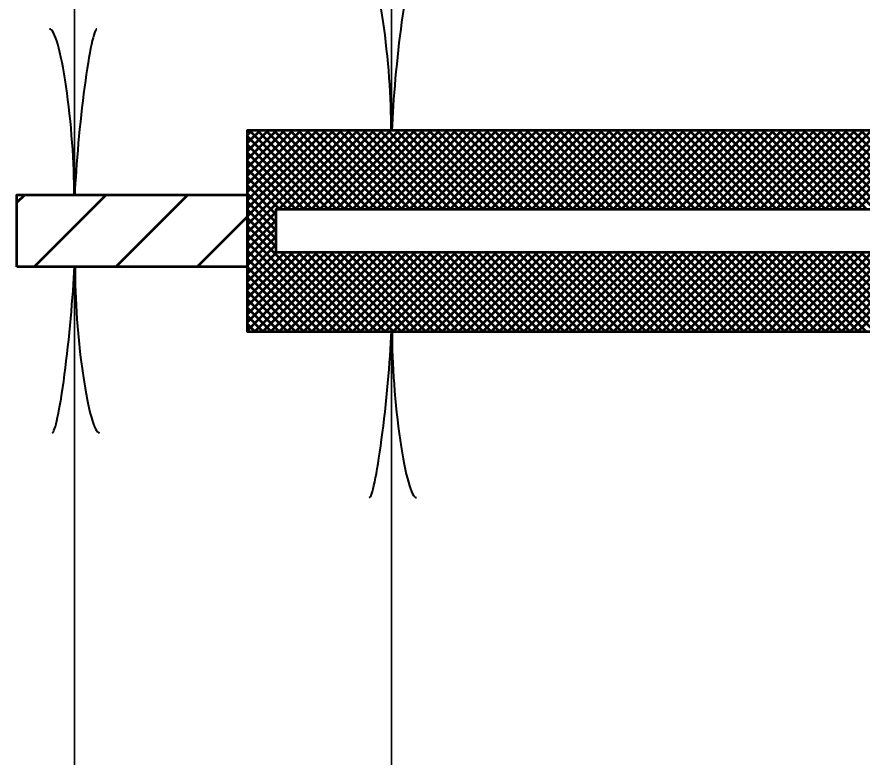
# Model space of a CAD drawing. Extents: x -32 to 824, y -6 to 538.
# Drawn here: x 350.29 to 367.88, y 378.16 to 393.57 of the extents above; entities that cross this region are included whole.
import ezdxf

# ---------------------------------------------------------------- set-up
doc = ezdxf.new("R2010")
doc.units = 0
doc.header["$LTSCALE"] = 1.1
doc.layers.add('1', color=7, linetype='Continuous', lineweight=53)

msp = doc.modelspace()

# ---------------------------------------------------------------- linework, layer by layer
at = {"layer": '1', "lineweight": 35}
for p, q in [((358.085, 391.218), (358.085, 396.018)), ((351.485, 389.868), (351.485, 394.668)), ((351.485, 388.368), (351.485, 372.168)), ((358.085, 387.018), (358.085, 370.218))]:
    msp.add_line(p, q, dxfattribs=at)
at = {"layer": '1'}
for p, q in [((355.085, 391.118), (355.185, 391.218)), ((355.085, 390.948), (355.355, 391.218)), ((355.085, 390.779), (355.525, 391.218)), ((355.085, 390.609), (355.694, 391.218)), ((355.085, 390.439), (355.864, 391.218)), ((355.085, 390.269), (356.034, 391.218)), ((355.085, 390.1), (356.204, 391.218)), ((355.085, 389.93), (356.373, 391.218)), ((355.085, 389.76), (356.543, 391.218)), ((355.085, 389.591), (356.713, 391.218)), ((355.085, 389.421), (356.882, 391.218)), ((355.085, 389.251), (357.052, 391.218)), ((355.085, 389.082), (357.222, 391.218)), ((356.767, 389.568), (355.117, 391.218)), ((356.937, 389.568), (355.287, 391.218)), ((357.107, 389.568), (355.457, 391.218)), ((357.276, 389.568), (355.627, 391.218)), ((355.741, 389.568), (357.391, 391.218)), ((357.446, 389.568), (355.796, 391.218)), ((355.911, 389.568), (357.561, 391.218)), ((357.616, 389.568), (355.966, 391.218)), ((356.081, 389.568), (357.731, 391.218)), ((357.786, 389.568), (356.136, 391.218)), ((356.251, 389.568), (357.901, 391.218)), ((357.955, 389.568), (356.305, 391.218)), ((356.42, 389.568), (358.07, 391.218)), ((358.125, 389.568), (356.475, 391.218)), ((356.59, 389.568), (358.24, 391.218)), ((358.295, 389.568), (356.645, 391.218)), ((356.76, 389.568), (358.41, 391.218)), ((358.464, 389.568), (356.814, 391.218)), ((356.929, 389.568), (358.579, 391.218)), ((358.634, 389.568), (356.984, 391.218)), ((357.099, 389.568), (358.749, 391.218)), ((358.804, 389.568), (357.154, 391.218)), ((357.269, 389.568), (358.919, 391.218)), ((358.974, 389.568), (357.324, 391.218)), ((357.439, 389.568), (359.089, 391.218)), ((359.143, 389.568), (357.493, 391.218)), ((357.608, 389.568), (359.258, 391.218)), ((359.313, 389.568), (357.663, 391.218)), ((357.778, 389.568), (359.428, 391.218)), ((359.483, 389.568), (357.833, 391.218)), ((357.948, 389.568), (359.598, 391.218)), ((359.652, 389.568), (358.002, 391.218)), ((358.117, 389.568), (359.767, 391.218)), ((359.822, 389.568), (358.172, 391.218)), ((358.287, 389.568), (359.937, 391.218)), ((359.992, 389.568), (358.342, 391.218)), ((358.457, 389.568), (360.107, 391.218)), ((360.161, 389.568), (358.512, 391.218)), ((358.626, 389.568), (360.276, 391.218)), ((360.331, 389.568), (358.681, 391.218)), ((358.796, 389.568), (360.446, 391.218)), ((360.501, 389.568), (358.851, 391.218)), ((358.966, 389.568), (360.616, 391.218)), ((360.671, 389.568), (359.021, 391.218)), ((359.136, 389.568), (360.786, 391.218)), ((360.84, 389.568), (359.19, 391.218)), ((359.305, 389.568), (360.955, 391.218)), ((361.01, 389.568), (359.36, 391.218)), ((359.475, 389.568), (361.125, 391.218)), ((361.18, 389.568), (359.53, 391.218)), ((359.645, 389.568), (361.295, 391.218)), ((361.349, 389.568), (359.699, 391.218)), ((359.814, 389.568), (361.464, 391.218)), ((361.519, 389.568), (359.869, 391.218)), ((359.984, 389.568), (361.634, 391.218)), ((361.689, 389.568), (360.039, 391.218)), ((360.154, 389.568), (361.804, 391.218)), ((361.858, 389.568), (360.209, 391.218)), ((360.324, 389.568), (361.974, 391.218)), ((362.028, 389.568), (360.378, 391.218)), ((360.493, 389.568), (362.143, 391.218)), ((362.198, 389.568), (360.548, 391.218)), ((360.663, 389.568), (362.313, 391.218)), ((362.368, 389.568), (360.718, 391.218)), ((360.833, 389.568), (362.483, 391.218)), ((362.537, 389.568), (360.887, 391.218)), ((361.002, 389.568), (362.652, 391.218)), ((362.707, 389.568), (361.057, 391.218)), ((361.172, 389.568), (362.822, 391.218)), ((362.877, 389.568), (361.227, 391.218)), ((361.342, 389.568), (362.992, 391.218)), ((363.047, 389.568), (361.397, 391.218)), ((361.511, 389.568), (363.161, 391.218)), ((363.216, 389.568), (361.566, 391.218)), ((361.681, 389.568), (363.331, 391.218)), ((363.386, 389.568), (361.736, 391.218)), ((361.851, 389.568), (363.501, 391.218)), ((363.556, 389.568), (361.906, 391.218)), ((362.021, 389.568), (363.671, 391.218)), ((363.725, 389.568), (362.075, 391.218)), ((362.19, 389.568), (363.84, 391.218)), ((363.895, 389.568), (362.245, 391.218)), ((362.36, 389.568), (364.01, 391.218)), ((364.065, 389.568), (362.415, 391.218)), ((362.53, 389.568), (364.18, 391.218)), ((364.234, 389.568), (362.584, 391.218)), ((362.699, 389.568), (364.349, 391.218)), ((364.404, 389.568), (362.754, 391.218)), ((362.869, 389.568), (364.519, 391.218)), ((364.574, 389.568), (362.924, 391.218)), ((363.039, 389.568), (364.689, 391.218)), ((364.744, 389.568), (363.094, 391.218)), ((363.209, 389.568), (364.858, 391.218)), ((364.913, 389.568), (363.263, 391.218)), ((363.378, 389.568), (365.028, 391.218)), ((365.083, 389.568), (363.433, 391.218)), ((363.548, 389.568), (365.198, 391.218)), ((365.253, 389.568), (363.603, 391.218)), ((363.718, 389.568), (365.368, 391.218)), ((365.422, 389.568), (363.772, 391.218)), ((363.887, 389.568), (365.537, 391.218)), ((365.592, 389.568), (363.942, 391.218)), ((364.057, 389.568), (365.707, 391.218)), ((365.762, 389.568), (364.112, 391.218)), ((364.227, 389.568), (365.877, 391.218)), ((365.932, 389.568), (364.281, 391.218)), ((364.396, 389.568), (366.046, 391.218)), ((366.101, 389.568), (364.451, 391.218)), ((364.566, 389.568), (366.216, 391.218)), ((366.271, 389.568), (364.621, 391.218)), ((364.736, 389.568), (366.386, 391.218)), ((366.441, 389.568), (364.791, 391.218)), ((364.906, 389.568), (366.555, 391.218)), ((366.61, 389.568), (364.96, 391.218)), ((365.075, 389.568), (366.725, 391.218)), ((366.78, 389.568), (365.13, 391.218)), ((365.245, 389.568), (366.895, 391.218)), ((366.95, 389.568), (365.3, 391.218)), ((365.415, 389.568), (367.065, 391.218)), ((367.119, 389.568), (365.469, 391.218)), ((365.584, 389.568), (367.234, 391.218)), ((367.289, 389.568), (365.639, 391.218)), ((365.754, 389.568), (367.404, 391.218)), ((367.459, 389.568), (365.809, 391.218)), ((365.924, 389.568), (367.574, 391.218)), ((367.629, 389.568), (365.978, 391.218)), ((366.094, 389.568), (367.744, 391.218)), ((367.798, 389.568), (366.148, 391.218)), ((366.263, 389.568), (367.913, 391.218)), ((367.968, 389.568), (366.318, 391.218)), ((366.433, 389.568), (368.083, 391.218)), ((368.138, 389.568), (366.488, 391.218)), ((366.603, 389.568), (368.253, 391.218)), ((368.307, 389.568), (366.657, 391.218)), ((366.772, 389.568), (368.422, 391.218)), ((368.477, 389.568), (366.827, 391.218)), ((366.942, 389.568), (368.592, 391.218)), ((368.647, 389.568), (366.997, 391.218)), ((367.112, 389.568), (368.762, 391.218)), ((368.816, 389.568), (367.166, 391.218)), ((367.281, 389.568), (368.931, 391.218)), ((368.986, 389.568), (367.336, 391.218)), ((367.451, 389.568), (369.101, 391.218)), ((369.156, 389.568), (367.506, 391.218)), ((367.621, 389.568), (369.271, 391.218)), ((369.326, 389.568), (367.676, 391.218)), ((367.791, 389.568), (369.441, 391.218)), ((369.495, 389.568), (367.845, 391.218)), ((356.598, 389.568), (355.085, 391.08)), ((356.428, 389.568), (355.085, 390.91)), ((356.258, 389.568), (355.085, 390.741)), ((356.089, 389.568), (355.085, 390.571)), ((355.919, 389.568), (355.085, 390.401)), ((355.749, 389.568), (355.085, 390.232)), ((355.685, 389.462), (355.085, 390.062)), ((350.285, 389.706), (350.447, 389.868)), ((350.644, 388.368), (352.144, 389.868)), ((352.341, 388.368), (353.841, 389.868)), ((355.685, 389.292), (355.085, 389.892)), ((355.685, 389.123), (355.085, 389.723)), ((355.685, 388.953), (355.085, 389.553)), ((354.038, 388.368), (355.085, 389.415)), ((355.085, 388.912), (355.685, 389.512)), ((355.685, 388.783), (355.085, 389.383)), ((355.085, 388.742), (355.685, 389.342)), ((357.281, 387.018), (355.085, 389.213)), ((355.085, 388.572), (355.685, 389.172)), ((357.111, 387.018), (355.085, 389.044)), ((355.085, 388.403), (355.685, 389.003)), ((356.942, 387.018), (355.085, 388.874)), ((355.085, 388.233), (355.685, 388.833)), ((356.772, 387.018), (355.085, 388.704)), ((355.085, 388.063), (355.69, 388.668)), ((355.085, 387.894), (355.86, 388.668)), ((355.085, 387.724), (356.029, 388.668)), ((355.085, 387.554), (356.199, 388.668)), ((355.085, 387.385), (356.369, 388.668)), ((355.085, 387.215), (356.538, 388.668)), ((355.085, 387.045), (356.708, 388.668)), ((355.228, 387.018), (356.878, 388.668)), ((355.398, 387.018), (357.048, 388.668)), ((355.567, 387.018), (357.217, 388.668)), ((355.737, 387.018), (357.387, 388.668)), ((357.451, 387.018), (355.801, 388.668)), ((355.907, 387.018), (357.557, 388.668)), ((357.62, 387.018), (355.97, 388.668)), ((356.076, 387.018), (357.726, 388.668)), ((357.79, 387.018), (356.14, 388.668)), ((356.246, 387.018), (357.896, 388.668)), ((357.96, 387.018), (356.31, 388.668)), ((356.416, 387.018), (358.066, 388.668)), ((358.129, 387.018), (356.479, 388.668)), ((356.586, 387.018), (358.236, 388.668)), ((358.299, 387.018), (356.649, 388.668)), ((356.755, 387.018), (358.405, 388.668)), ((358.469, 387.018), (356.819, 388.668)), ((356.925, 387.018), (358.575, 388.668)), ((358.639, 387.018), (356.989, 388.668)), ((357.095, 387.018), (358.745, 388.668)), ((358.808, 387.018), (357.158, 388.668)), ((357.264, 387.018), (358.914, 388.668)), ((358.978, 387.018), (357.328, 388.668)), ((357.434, 387.018), (359.084, 388.668)), ((359.148, 387.018), (357.498, 388.668)), ((357.604, 387.018), (359.254, 388.668)), ((359.317, 387.018), (357.667, 388.668)), ((357.774, 387.018), (359.423, 388.668)), ((359.487, 387.018), (357.837, 388.668)), ((357.943, 387.018), (359.593, 388.668)), ((359.657, 387.018), (358.007, 388.668)), ((358.113, 387.018), (359.763, 388.668)), ((359.827, 387.018), (358.177, 388.668)), ((358.283, 387.018), (359.933, 388.668)), ((359.996, 387.018), (358.346, 388.668)), ((358.452, 387.018), (360.102, 388.668)), ((360.166, 387.018), (358.516, 388.668)), ((358.622, 387.018), (360.272, 388.668)), ((360.336, 387.018), (358.686, 388.668)), ((358.792, 387.018), (360.442, 388.668)), ((360.505, 387.018), (358.855, 388.668)), ((358.961, 387.018), (360.611, 388.668)), ((360.675, 387.018), (359.025, 388.668)), ((359.131, 387.018), (360.781, 388.668)), ((360.845, 387.018), (359.195, 388.668)), ((359.301, 387.018), (360.951, 388.668)), ((361.014, 387.018), (359.364, 388.668)), ((359.471, 387.018), (361.12, 388.668)), ((361.184, 387.018), (359.534, 388.668)), ((359.64, 387.018), (361.29, 388.668)), ((361.354, 387.018), (359.704, 388.668)), ((359.81, 387.018), (361.46, 388.668)), ((361.524, 387.018), (359.874, 388.668)), ((359.98, 387.018), (361.63, 388.668)), ((361.693, 387.018), (360.043, 388.668)), ((360.149, 387.018), (361.799, 388.668)), ((361.863, 387.018), (360.213, 388.668)), ((360.319, 387.018), (361.969, 388.668)), ((362.033, 387.018), (360.383, 388.668)), ((360.489, 387.018), (362.139, 388.668)), ((362.202, 387.018), (360.552, 388.668)), ((360.659, 387.018), (362.309, 388.668)), ((362.372, 387.018), (360.722, 388.668)), ((360.828, 387.018), (362.478, 388.668)), ((362.542, 387.018), (360.892, 388.668)), ((360.998, 387.018), (362.648, 388.668)), ((362.712, 387.018), (361.062, 388.668)), ((361.168, 387.018), (362.818, 388.668)), ((362.881, 387.018), (361.231, 388.668)), ((361.337, 387.018), (362.987, 388.668)), ((363.051, 387.018), (361.401, 388.668)), ((361.507, 387.018), (363.157, 388.668)), ((363.221, 387.018), (361.571, 388.668)), ((361.677, 387.018), (363.327, 388.668)), ((363.39, 387.018), (361.74, 388.668)), ((361.846, 387.018), (363.496, 388.668)), ((363.56, 387.018), (361.91, 388.668)), ((362.016, 387.018), (363.666, 388.668)), ((363.73, 387.018), (362.08, 388.668)), ((362.186, 387.018), (363.836, 388.668)), ((363.899, 387.018), (362.249, 388.668)), ((362.356, 387.018), (364.006, 388.668)), ((364.069, 387.018), (362.419, 388.668)), ((362.525, 387.018), (364.175, 388.668)), ((364.239, 387.018), (362.589, 388.668)), ((362.695, 387.018), (364.345, 388.668)), ((364.409, 387.018), (362.759, 388.668)), ((362.865, 387.018), (364.515, 388.668)), ((364.578, 387.018), (362.928, 388.668)), ((363.034, 387.018), (364.684, 388.668)), ((364.748, 387.018), (363.098, 388.668)), ((363.204, 387.018), (364.854, 388.668)), ((364.918, 387.018), (363.268, 388.668)), ((363.374, 387.018), (365.024, 388.668)), ((365.087, 387.018), (363.437, 388.668)), ((363.543, 387.018), (365.194, 388.668)), ((365.257, 387.018), (363.607, 388.668)), ((363.713, 387.018), (365.363, 388.668)), ((365.427, 387.018), (363.777, 388.668)), ((363.883, 387.018), (365.533, 388.668)), ((365.596, 387.018), (363.947, 388.668)), ((364.053, 387.018), (365.703, 388.668)), ((365.766, 387.018), (364.116, 388.668)), ((364.222, 387.018), (365.872, 388.668)), ((365.936, 387.018), (364.286, 388.668)), ((364.392, 387.018), (366.042, 388.668)), ((366.106, 387.018), (364.456, 388.668)), ((364.562, 387.018), (366.212, 388.668)), ((366.275, 387.018), (364.625, 388.668)), ((364.731, 387.018), (366.381, 388.668)), ((366.445, 387.018), (364.795, 388.668)), ((364.901, 387.018), (366.551, 388.668)), ((366.615, 387.018), (364.965, 388.668)), ((365.071, 387.018), (366.721, 388.668)), ((366.784, 387.018), (365.134, 388.668)), ((365.24, 387.018), (366.891, 388.668)), ((366.954, 387.018), (365.304, 388.668)), ((365.41, 387.018), (367.06, 388.668)), ((367.124, 387.018), (365.474, 388.668)), ((365.58, 387.018), (367.23, 388.668)), ((367.293, 387.018), (365.644, 388.668)), ((365.75, 387.018), (367.4, 388.668)), ((367.463, 387.018), (365.813, 388.668)), ((365.919, 387.018), (367.569, 388.668)), ((367.633, 387.018), (365.983, 388.668)), ((366.089, 387.018), (367.739, 388.668)), ((367.803, 387.018), (366.153, 388.668)), ((366.259, 387.018), (367.909, 388.668)), ((367.972, 387.018), (366.322, 388.668)), ((366.429, 387.018), (368.079, 388.668)), ((368.142, 387.018), (366.492, 388.668)), ((366.598, 387.018), (368.248, 388.668)), ((368.312, 387.018), (366.662, 388.668)), ((366.768, 387.018), (368.418, 388.668)), ((368.482, 387.018), (366.832, 388.668)), ((366.938, 387.018), (368.588, 388.668)), ((368.651, 387.018), (367.001, 388.668)), ((367.107, 387.018), (368.757, 388.668)), ((368.821, 387.018), (367.171, 388.668)), ((367.277, 387.018), (368.927, 388.668)), ((368.991, 387.018), (367.341, 388.668)), ((367.447, 387.018), (369.097, 388.668)), ((369.16, 387.018), (367.51, 388.668)), ((367.616, 387.018), (369.266, 388.668)), ((369.33, 387.018), (367.68, 388.668)), ((367.786, 387.018), (369.436, 388.668)), ((369.5, 387.018), (367.85, 388.668)), ((356.602, 387.018), (355.085, 388.535)), ((356.432, 387.018), (355.085, 388.365)), ((356.263, 387.018), (355.085, 388.195)), ((356.093, 387.018), (355.085, 388.025)), ((355.923, 387.018), (355.085, 387.856)), ((355.754, 387.018), (355.085, 387.686)), ((355.584, 387.018), (355.085, 387.516)), ((355.414, 387.018), (355.085, 387.347)), ((355.244, 387.018), (355.085, 387.177))]:
    msp.add_line(p, q, dxfattribs=at)
for points in [[(355.085, 400.668), (355.085, 402.018), (367.985, 402.018), (378.485, 402.018), (378.485, 402.618), (379.985, 402.618), (379.985, 401.418), (379.985, 387.618), (379.985, 386.418), (378.485, 386.418), (378.485, 387.018), (367.985, 387.018), (355.085, 387.018), (355.085, 388.368), (355.085, 389.868), (355.085, 391.218), (367.985, 391.218), (377.885, 391.218), (377.885, 397.818), (367.985, 397.818), (355.085, 397.818), (355.085, 399.168)], [(350.285, 388.368), (350.285, 389.868), (355.085, 389.868), (355.085, 388.368)], [(355.685, 388.668), (355.685, 389.568), (377.885, 389.568), (377.885, 388.668)]]:
    msp.add_lwpolyline(points, close=True, dxfattribs=at)
at = {"layer": '1', "lineweight": 40}
for centre, major_axis, ratio, start_param, end_param in [((357.754, 392.527), (0.187, -2.143), 0.122415, 0.896353, 3.141593), ((357.754, 392.527), (0.187, -2.143), 0.122415, 0.896353, 3.141593), ((358.339, 392.563), (-0.211, -2.108), 0.07063, 3.140715, 5.41811), ((358.339, 392.563), (-0.211, -2.108), 0.07063, 3.140715, 5.41811), ((351.154, 391.177), (0.187, -2.143), 0.122415, 0.896353, 3.141593), ((351.154, 391.177), (0.187, -2.143), 0.122415, 0.896353, 3.141593), ((351.739, 391.213), (-0.211, -2.108), 0.07063, 3.140715, 5.41811), ((351.739, 391.213), (-0.211, -2.108), 0.07063, 3.140715, 5.41811), ((351.231, 387.023), (0.211, 2.108), 0.07063, 3.140715, 5.41811), ((351.231, 387.023), (0.211, 2.108), 0.07063, 3.140715, 5.41811), ((351.817, 387.058), (-0.187, 2.143), 0.122415, 0.896353, 3.141593), ((351.817, 387.058), (-0.187, 2.143), 0.122415, 0.896353, 3.141593), ((357.831, 385.673), (0.211, 2.108), 0.07063, 3.140715, 5.41811), ((358.417, 385.708), (-0.187, 2.143), 0.122415, 0.896353, 3.141593)]:
    msp.add_ellipse(centre, major_axis=major_axis, ratio=ratio, start_param=start_param, end_param=end_param, dxfattribs=at)

doc.saveas('drawing.dxf')
